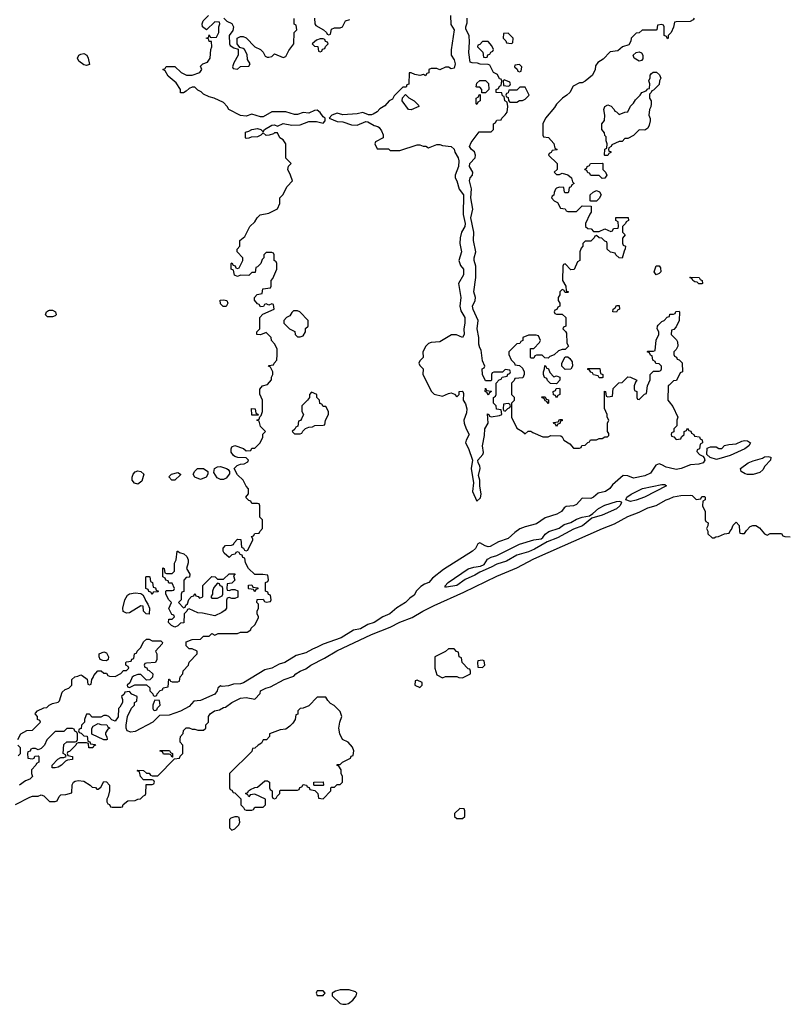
# Model space of a CAD drawing. Header units: inches. Extents: x 2769379 to 2883802, y 684208 to 828654.
# Tile 260 of 298: x 2825440 to 2830837, y 799931 to 806840. Entities that reach past the tile are written whole.
import ezdxf

# ---------------------------------------------------------------- set-up
doc = ezdxf.new("R2010")
doc.units = ezdxf.units.IN
doc.header["$MEASUREMENT"] = 0
for name, color, linetype in [('C8729', 7, 'Continuous'), ('C8820', 7, 'Continuous'), ('C8830', 7, 'Continuous')]:
    doc.layers.add(name, color=color, linetype=linetype)

msp = doc.modelspace()

# ---------------------------------------------------------------- linework, layer by layer
at = {"layer": 'C8729', "color": 2, "elevation": 2}
for points in [[(2827527, 800000), (2827530, 799994), (2827570, 799994), (2827576, 800000)], [(2827634, 800000), (2827634, 799990), (2827690, 799938), (2827710, 799931.3), (2827730, 799931.3), (2827750, 799938), (2827780.2, 799959.8), (2827802, 799990), (2827805, 800000)]]:
    msp.add_lwpolyline(points, dxfattribs=at)
at = {"layer": 'C8820', "color": 2, "elevation": 2}
for points in [[(2825428, 801790), (2825448, 801830), (2825490, 801852), (2825530, 801854), (2825586, 801910), (2825582, 801922), (2825566, 801930), (2825566, 801950), (2825548, 801970), (2825550, 801974), (2825566, 801990), (2825610, 802012), (2825630, 802014), (2825646, 802030), (2825670, 802042), (2825710, 802052), (2825719, 802061), (2825739, 802121), (2825760.2, 802139.8), (2825786, 802150), (2825806, 802170), (2825806, 802210), (2825826, 802230), (2825847.3, 802232.7), (2825870, 802242), (2825879.6, 802239.6), (2825912.7, 802212.7), (2825918, 802178), (2825930, 802174), (2825942, 802178), (2825946, 802210), (2825956.4, 802223.6), (2825960.4, 802239.6), (2825988.4, 802271.6), (2826011.6, 802271.6), (2826030, 802254), (2826050, 802254), (2826058, 802238), (2826070, 802234), (2826110, 802232), (2826150, 802252), (2826170, 802274), (2826190, 802274), (2826206, 802290), (2826202, 802302), (2826186, 802310), (2826186, 802330), (2826190, 802334), (2826222, 802338), (2826227.3, 802352.7), (2826242, 802358), (2826246, 802390), (2826262, 802398), (2826266, 802410), (2826290, 802434), (2826310, 802474), (2826330, 802494), (2826350, 802494), (2826370, 802482), (2826430, 802482), (2826442, 802470), (2826439.6, 802460.4), (2826394, 802410), (2826402, 802390), (2826402, 802350), (2826394, 802330), (2826330, 802326), (2826318, 802322), (2826314, 802310), (2826318, 802298), (2826332.7, 802292.7), (2826338, 802278), (2826350, 802274), (2826374, 802250), (2826372.7, 802227.3), (2826352.7, 802207.3), (2826330, 802206), (2826290, 802246), (2826270, 802246), (2826243.6, 802236.4), (2826230, 802226), (2826212.7, 802187.3), (2826194, 802170), (2826198, 802158), (2826210, 802154), (2826248, 802172), (2826330, 802174), (2826352.7, 802152.7), (2826354, 802130), (2826374, 802110), (2826378, 802098), (2826390, 802094), (2826402, 802098), (2826406, 802110), (2826427.3, 802132.7), (2826442, 802138), (2826447.3, 802152.7), (2826482, 802158), (2826487.3, 802212.7), (2826492.7, 802212.7), (2826498, 802198), (2826510, 802194), (2826550, 802194), (2826562, 802198), (2826566, 802230), (2826586, 802250), (2826588.4, 802271.6), (2826626, 802310), (2826628.9, 802331.1), (2826686, 802390), (2826686, 802410), (2826650, 802426), (2826630, 802426), (2826610, 802446), (2826610, 802474), (2826650, 802492), (2826710, 802494), (2826730, 802514), (2826770, 802514), (2826790, 802534), (2826810, 802522), (2826832.7, 802532.7), (2826970, 802534), (2826990, 802542), (2827036.4, 802543.6), (2827062, 802558), (2827066, 802570), (2827090, 802594), (2827116.4, 802643.6), (2827118, 802650), (2827108, 802670), (2827108, 802690), (2827118, 802710), (2827118, 802738), (2827106, 802750), (2827107.3, 802772.7), (2827150, 802774), (2827158, 802758), (2827170, 802754), (2827202, 802758), (2827206, 802770), (2827202, 802802), (2827187.3, 802807.3), (2827182, 802822), (2827166, 802830), (2827166, 802890), (2827182, 802898), (2827186, 802910), (2827182, 802942), (2827147.3, 802947.3), (2827090, 802946), (2827046, 802990), (2827026, 803030), (2827022, 803062), (2827007.3, 803067.3), (2827002, 803082), (2826988, 803088), (2826982, 803102), (2826970, 803106), (2826958, 803102), (2826954, 803090), (2826930, 803086), (2826910, 803066), (2826876.4, 803096.4), (2826868, 803110), (2826868.4, 803131.6), (2826886, 803150), (2826927.3, 803152.7), (2826942, 803158), (2826946, 803170), (2826970, 803194), (2826992, 803192), (2826998, 803138), (2827012, 803132), (2827018, 803118), (2827030, 803114), (2827042, 803118), (2827078, 803190), (2827078, 803198), (2827067.3, 803212.7), (2827082, 803218), (2827090, 803234), (2827122, 803238), (2827126, 803250), (2827146, 803270), (2827146, 803330), (2827126, 803350), (2827126, 803430), (2827122, 803442), (2827110, 803446), (2827070, 803446), (2827062, 803462), (2827050, 803466), (2827030, 803486), (2827028, 803490), (2827047.3, 803512.7), (2827047.3, 803547.3), (2827030, 803566), (2827008.4, 803608.4), (2826970, 803646), (2826946, 803690), (2826967.3, 803712.7), (2826990, 803722), (2827016.4, 803723.6), (2827042, 803738), (2827046, 803750), (2827030, 803766), (2826972.7, 803767.3), (2826950, 803775.3), (2826941.2, 803781.2), (2826925.2, 803805.2), (2826924, 803830), (2826930, 803842), (2826950, 803851.3), (2827011.6, 803831.6), (2827030, 803814), (2827062, 803818), (2827070, 803834), (2827090, 803834), (2827128.4, 803871.6), (2827148, 803910), (2827148.4, 803931.6), (2827166, 803950), (2827130, 803986), (2827122, 804022), (2827106, 804030), (2827122, 804038), (2827126, 804054), (2827136.4, 804063.6), (2827146, 804090), (2827146, 804170), (2827127.3, 804212.7), (2827127.3, 804247.3), (2827146, 804270), (2827179, 804281), (2827207.3, 804312.7), (2827208.4, 804331.6), (2827218, 804350), (2827218, 804370), (2827202, 804402), (2827186, 804410), (2827190, 804414), (2827222, 804418), (2827226, 804430), (2827246, 804450), (2827248, 804490), (2827248, 804530), (2827230, 804566), (2827208.4, 804588.4), (2827206, 804610), (2827170, 804646), (2827130, 804628), (2827106, 804630), (2827106, 804650), (2827126, 804670), (2827126, 804750), (2827147.3, 804772.7), (2827226, 804810), (2827222, 804842), (2827210, 804846), (2827190, 804838), (2827170, 804846), (2827158, 804842), (2827152.7, 804827.3), (2827130, 804826), (2827122, 804842), (2827110, 804846), (2827088.4, 804871.6), (2827088.4, 804891.6), (2827107.3, 804912.7), (2827142, 804918), (2827147.3, 804952.7), (2827202, 804958), (2827206, 804970), (2827206, 805010), (2827216.4, 805023.6), (2827246, 805090), (2827246, 805130), (2827242, 805142), (2827226, 805150), (2827226, 805190), (2827222, 805202), (2827210, 805206), (2827170, 805206), (2827154, 805190), (2827154, 805170), (2827143.6, 805156.4), (2827134, 805130), (2827110, 805106), (2827098, 805102), (2827092.7, 805067.3), (2827070, 805066), (2827050, 805046), (2826990, 805048), (2826970, 805038), (2826947.3, 805047.3), (2826942, 805082), (2826926, 805090), (2826926, 805130), (2826930, 805134), (2826938, 805118), (2826952.7, 805112.7), (2826958, 805098), (2826970, 805094), (2826982, 805098), (2827006, 805150), (2827006, 805170), (2826966, 805210), (2826966, 805230), (2826986, 805250), (2826986, 805290), (2827020.4, 805319.6), (2827055.3, 805390), (2827090, 805422), (2827108, 805450), (2827128, 805470), (2827190, 805482), (2827250, 805514), (2827266, 805550), (2827266, 805590), (2827288, 805610), (2827318, 805670), (2827355.3, 805710), (2827342, 805750), (2827322, 805790), (2827327.3, 805812.7), (2827346, 805830), (2827308.4, 805868.4), (2827308.7, 805970), (2827290, 805998), (2827266, 806010), (2827250, 806046), (2827230, 806046), (2827222, 806038), (2827191.1, 806028.9), (2827170, 806028), (2827150, 806046), (2827134, 806030), (2827110, 806018), (2827064.7, 806015.3), (2827050, 806008), (2827030, 806006), (2827026, 806010), (2827026, 806050), (2827050, 806058), (2827069.4, 806070.6), (2827110, 806076), (2827134, 806070), (2827150, 806054), (2827158, 806070), (2827210, 806101), (2827230, 806102), (2827250, 806094), (2827290, 806111), (2827350, 806100.7), (2827410, 806102.8), (2827470, 806126.8), (2827524.9, 806124.9), (2827570, 806114), (2827586, 806130), (2827586, 806150), (2827570, 806158), (2827549.6, 806189.6), (2827530, 806206), (2827510, 806203.7), (2827470, 806185.2), (2827430, 806189), (2827390, 806174), (2827370, 806174), (2827310, 806193.2), (2827210, 806194), (2827150, 806159.3), (2827130, 806158), (2827070, 806178), (2827030, 806163.7), (2826990, 806166.6), (2826908, 806210), (2826898, 806230), (2826870, 806258), (2826806, 806290), (2826770, 806298), (2826730, 806318), (2826714.6, 806334.6), (2826690, 806346), (2826670, 806366), (2826650, 806366), (2826630, 806358), (2826610, 806338), (2826590, 806326), (2826570, 806326), (2826568, 806350), (2826538, 806398), (2826483.1, 806443.1), (2826462, 806482), (2826446, 806490), (2826462, 806498), (2826468.4, 806511.6), (2826530, 806512), (2826574, 806470), (2826611.6, 806451.6), (2826651.6, 806451.6), (2826706, 806470), (2826718, 806490), (2826710, 806514), (2826726, 806530), (2826758, 806542), (2826778, 806570), (2826782, 806630), (2826788.7, 806650), (2826786, 806686), (2826770, 806688), (2826766, 806706), (2826748.7, 806710), (2826766, 806714), (2826770, 806734), (2826778, 806718), (2826790, 806714), (2826822, 806718), (2826838, 806750), (2826838, 806790), (2826846, 806810), (2826842, 806822), (2826810, 806826), (2826752, 806768), (2826724, 806790), (2826722, 806810), (2826729.1, 806830.9), (2826766, 806870)], [(2828464.7, 806870), (2828466.8, 806806.8), (2828490.6, 806770), (2828470.9, 806629.1), (2828470.7, 806590), (2828490, 806558), (2828497.1, 806530), (2828490, 806499), (2828470, 806495.3), (2828450, 806508), (2828430, 806508), (2828390, 806488.7), (2828370, 806498), (2828330, 806498), (2828314, 806490), (2828312.7, 806467.3), (2828298, 806462), (2828290, 806446), (2828276.4, 806456.4), (2828250, 806448.7), (2828214.6, 806454.6), (2828190, 806468), (2828174, 806466), (2828172.7, 806387.3), (2828158, 806382), (2828152.7, 806367.3), (2828130, 806366), (2828070, 806306), (2828056.9, 806283.1), (2828034, 806270), (2828003.6, 806236.4), (2827970, 806215.3), (2827950, 806194), (2827922.5, 806177.5), (2827910, 806172.7), (2827890, 806173.2), (2827850, 806189.2), (2827810, 806179.3), (2827710, 806173.2), (2827670, 806184), (2827632, 806170), (2827614, 806150), (2827670, 806126.8), (2827710, 806122.8), (2827770, 806102), (2827810, 806101), (2827870, 806124.7), (2827883.6, 806123.6), (2827930, 806098), (2827954, 806090), (2827963.6, 806083.6), (2827979.6, 806059.6), (2827991.6, 806031.6), (2827992, 806010), (2827938, 805982), (2827934, 805970), (2827950, 805934), (2828030, 805934), (2828042, 805922), (2828110, 805922), (2828230, 805962), (2828250, 805962), (2828272.7, 805952.7), (2828291.6, 805951.6), (2828310, 805942), (2828370, 805964.7), (2828390, 805964.7), (2828410, 805958), (2828470.9, 805950.9), (2828490, 805932), (2828496, 805910), (2828518.8, 805870), (2828522.8, 805850), (2828520.7, 805810), (2828498, 805750), (2828498, 805730), (2828510.5, 805710.5), (2828526.8, 805650), (2828556, 805610), (2828554, 805474), (2828567.7, 805410), (2828565.5, 805390), (2828543, 805350), (2828533.4, 805310), (2828530.5, 805270), (2828542, 805210), (2828522.8, 805150), (2828535.9, 805115.9), (2828555.5, 805090), (2828555.5, 805050), (2828521, 804990), (2828538.8, 804890), (2828530.8, 804830), (2828538, 804798), (2828566, 804750), (2828566.8, 804710), (2828558.8, 804670), (2828561, 804630), (2828550, 804609), (2828508.4, 804628.4), (2828471.6, 804628.4), (2828390, 804579), (2828330, 804575.3), (2828310, 804568), (2828292, 804550), (2828272, 804510), (2828274, 804470), (2828250, 804446), (2828242, 804430), (2828250, 804414), (2828274, 804390), (2828272, 804350), (2828331.1, 804231.1), (2828350, 804212), (2828410, 804198), (2828450, 804218), (2828470, 804222), (2828492.7, 804212.7), (2828510, 804194), (2828526, 804210), (2828526, 804230), (2828550, 804234), (2828552, 804230), (2828556, 804216), (2828554.8, 804170), (2828570, 804144.7), (2828580.7, 804110), (2828577.5, 804082.5), (2828558.8, 804030), (2828561, 804010), (2828574, 803970), (2828597.3, 803930), (2828574, 803890), (2828570.6, 803870), (2828590.4, 803830.4), (2828618.8, 803750), (2828610.8, 803690), (2828627.3, 803590), (2828620.7, 803530), (2828650, 803462), (2828674.8, 803485.2), (2828681.2, 803510), (2828672.3, 803570), (2828672.3, 803610), (2828662.7, 803642.7), (2828674, 803690), (2828671.8, 803710), (2828659.3, 803730), (2828657.2, 803750), (2828692.3, 803790), (2828695.9, 803804.1), (2828689.4, 803850), (2828703.1, 803923.1), (2828705.2, 803970), (2828728.7, 804010), (2828726, 804074), (2828734, 804070), (2828738, 804058), (2828750, 804054), (2828810, 804062), (2828826, 804070), (2828822, 804102), (2828787.3, 804107.3), (2828786, 804130), (2828766, 804150), (2828766, 804190), (2828782, 804198), (2828786, 804210), (2828786, 804290), (2828807.3, 804312.7), (2828822, 804318), (2828827.3, 804332.7), (2828862, 804338), (2828867.3, 804352.7), (2828882, 804358), (2828886, 804370), (2828882, 804382), (2828850, 804386), (2828830, 804366), (2828770, 804366), (2828758, 804362), (2828754, 804350), (2828754, 804310), (2828750, 804306), (2828710, 804306), (2828688.7, 804350), (2828688, 804390), (2828702, 804398), (2828706, 804410), (2828690, 804446), (2828680.4, 804520.4), (2828670, 804538), (2828663.2, 804563.2), (2828664.5, 804610), (2828652.7, 804670), (2828659.3, 804730), (2828625.4, 804805.4), (2828619.5, 804830), (2828639.5, 804870), (2828640.9, 804890), (2828629.5, 804930), (2828643.7, 805030), (2828642.9, 805110), (2828632.3, 805150), (2828632.3, 805170), (2828642.9, 805210), (2828626.6, 805290), (2828629.4, 805350), (2828609, 805450), (2828622, 805510), (2828609, 805590), (2828612.5, 805652.5), (2828598, 805710), (2828603.7, 805730), (2828619.3, 805750), (2828622.7, 805770), (2828599.3, 805810), (2828600.9, 805830), (2828637.2, 805870), (2828640.9, 805890), (2828633.1, 805913.1), (2828613.2, 805930), (2828599.3, 805950), (2828610, 805978), (2828667.3, 806052.7), (2828750, 806054), (2828766, 806070), (2828766, 806110), (2828782, 806118), (2828790, 806134), (2828822, 806138), (2828826, 806150), (2828850, 806172), (2828862, 806190), (2828868, 806230), (2828862, 806262), (2828846, 806270), (2828842, 806302), (2828830, 806306), (2828826, 806326), (2828786, 806330), (2828786, 806350), (2828802, 806358), (2828810, 806374), (2828822, 806378), (2828826, 806410), (2828822, 806422), (2828810, 806426), (2828794.6, 806454.6), (2828766, 806470), (2828742, 806522), (2828730, 806526), (2828672.7, 806527.3), (2828655.3, 806535.3), (2828616.4, 806536.4), (2828603.1, 806543.1), (2828593.2, 806610), (2828598, 806682), (2828596, 806730), (2828573.6, 806773.6), (2828573.2, 806790), (2828582, 806818), (2828581.2, 806850)], [(2826874, 806850), (2826894, 806830), (2826930, 806814), (2826942, 806790), (2826936, 806764), (2826912, 806730), (2826914, 806670), (2826918, 806658), (2826943.6, 806643.6), (2826974, 806634), (2826974, 806590), (2826943.6, 806536.4), (2826934, 806510), (2826938, 806498), (2826970, 806494), (2826990, 806512), (2827050, 806514), (2827058, 806530), (2827040.4, 806560.4), (2827036.4, 806596.4), (2827018, 806630), (2827010, 806638), (2826986, 806646), (2826966, 806670), (2826966, 806710), (2826990, 806722), (2827010, 806722), (2827030, 806712), (2827092, 806650), (2827132, 806630), (2827150, 806612), (2827164.7, 806584.7), (2827178, 806578), (2827190, 806576), (2827210, 806582.8), (2827230, 806601), (2827290, 806574), (2827310, 806581), (2827330, 806624.7), (2827366, 806670), (2827368, 806750), (2827386, 806770), (2827382, 806802), (2827368.4, 806808.4), (2827367.3, 806847.3)], [(2827511.1, 806851.1), (2827511.6, 806811.6), (2827519.6, 806799.6), (2827574, 806770), (2827594, 806750), (2827598, 806738), (2827610, 806734), (2827622, 806738), (2827630, 806774), (2827650, 806782), (2827690, 806782), (2827706, 806790), (2827728.9, 806831.1), (2827758, 806842)], [(2830000, 806736), (2829994, 806730), (2829994, 806710), (2829990, 806706), (2829982, 806722), (2829966, 806730), (2829966, 806790), (2829962, 806802), (2829950, 806806), (2829918, 806802), (2829914, 806770), (2829910, 806766), (2829810, 806766), (2829790, 806748), (2829770, 806746), (2829734, 806710), (2829732, 806690), (2829716.9, 806663.1), (2829674, 806650), (2829639.6, 806620.4), (2829586.4, 806613.6), (2829536.9, 806563.1), (2829499.6, 806540.4), (2829482.8, 806517.2), (2829481, 806490), (2829462, 806450), (2829410, 806408), (2829390, 806398), (2829370, 806398), (2829325.4, 806374.6), (2829302, 806330), (2829282, 806310), (2829252, 806290), (2829210, 806248), (2829195.3, 806224.7), (2829132, 806150), (2829114, 806110), (2829114, 806030), (2829118, 806018), (2829152.7, 806012.7), (2829191.6, 805971.6), (2829198, 805938), (2829214, 805930), (2829210, 805926), (2829178, 805922), (2829172.7, 805907.3), (2829158, 805902), (2829154, 805890), (2829214, 805830), (2829214, 805790), (2829194, 805770), (2829210, 805754), (2829230, 805754), (2829250, 805762), (2829290, 805752), (2829314, 805730), (2829322, 805702), (2829334, 805690), (2829318, 805682), (2829310, 805666), (2829298, 805662), (2829294, 805630), (2829290, 805626), (2829270, 805626), (2829266, 805630), (2829262, 805662), (2829230, 805666), (2829210, 805658), (2829202, 805650), (2829192.7, 805627.3), (2829191.6, 805608.4), (2829178, 805602), (2829174, 805590), (2829194, 805570), (2829216.9, 805556.9), (2829238, 805518), (2829270, 805514), (2829278, 805498), (2829290, 805494), (2829350, 805494), (2829390, 805534), (2829452.7, 805532.7), (2829454, 805490), (2829443.6, 805476.4), (2829414, 805410), (2829414, 805390), (2829430, 805374), (2829452.7, 805372.7), (2829470, 805354), (2829510, 805354), (2829550, 805372), (2829590, 805354), (2829602, 805358), (2829610, 805374), (2829642, 805378), (2829646, 805390), (2829642, 805422), (2829626, 805430), (2829627.3, 805452.7), (2829712.7, 805452.7), (2829714, 805430), (2829698, 805422), (2829694, 805410), (2829674, 805390), (2829674, 805350), (2829692, 805330), (2829672.7, 805307.3), (2829672.7, 805272.7), (2829678, 805258), (2829694, 805250), (2829692.7, 805232.7), (2829683.6, 805216.4), (2829670, 805166), (2829650, 805168), (2829626, 805190), (2829622, 805202), (2829588.4, 805208.4), (2829566, 805230), (2829566, 805270), (2829562, 805282), (2829550, 805286), (2829527.3, 805307.3), (2829508.4, 805308.4), (2829490, 805326), (2829478, 805322), (2829474, 805310), (2829450, 805286), (2829410, 805286), (2829394, 805270), (2829394, 805250), (2829383.6, 805236.4), (2829374, 805210), (2829374, 805150), (2829358, 805142), (2829332.7, 805087.3), (2829310, 805086), (2829270, 805126), (2829258, 805122), (2829254, 805110), (2829252, 805010), (2829274, 804970), (2829278, 804938), (2829294, 804930), (2829290, 804926), (2829270, 804926), (2829262, 804942), (2829250, 804946), (2829234, 804930), (2829234, 804910), (2829222, 804890), (2829222, 804870), (2829234, 804850), (2829234, 804830), (2829218, 804822), (2829212.7, 804807.3), (2829198, 804802), (2829194, 804790), (2829198, 804778), (2829210, 804774), (2829250, 804774), (2829274, 804750), (2829274, 804690), (2829258, 804682), (2829254, 804670), (2829272.7, 804652.7), (2829279.6, 804639.6), (2829282, 804570), (2829294, 804550), (2829270, 804526), (2829250, 804526), (2829223.6, 804516.4), (2829192.7, 804487.3), (2829163.6, 804476.4), (2829150, 804466), (2829127.3, 804467.3), (2829110, 804486), (2829070, 804486), (2829058, 804482), (2829050, 804466), (2829030, 804466), (2829026, 804470), (2829027.3, 804532.7), (2829050, 804534), (2829090, 804574), (2829098, 804590), (2829082, 804622), (2829067.3, 804627.3), (2829012.7, 804627.3), (2828974, 804610), (2828974, 804590), (2828958, 804582), (2828952, 804568), (2828930, 804566), (2828874, 804510), (2828874, 804490), (2828890, 804454), (2828914, 804430), (2828918, 804418), (2828950, 804414), (2828970, 804394), (2828982, 804370), (2828982, 804350), (2828972.7, 804327.3), (2828918, 804322), (2828912.7, 804307.3), (2828894, 804290), (2828894, 804210), (2828912, 804192), (2828911.6, 804168.4), (2828894, 804150), (2828894, 804050), (2828930, 803974), (2828971.6, 803951.6), (2828990, 803934), (2829010, 803954), (2829030, 803954), (2829043.6, 803943.6), (2829112.7, 803912.7), (2829150, 803912), (2829170, 803922), (2829239.6, 803919.6), (2829250, 803914), (2829262, 803890), (2829303.6, 803863.6), (2829330, 803834), (2829370, 803834), (2829382, 803838), (2829388.4, 803851.6), (2829410, 803854), (2829430, 803874), (2829442, 803878), (2829448.4, 803891.6), (2829490, 803892), (2829510, 803902), (2829530, 803902), (2829550, 803912), (2829567.3, 803912.7), (2829576.4, 803923.6), (2829576.4, 803936.4), (2829568, 803950), (2829568, 804010), (2829578, 804030), (2829566, 804050), (2829566, 804070), (2829547.3, 804112.7), (2829547.3, 804232.7), (2829554, 804230), (2829558, 804198), (2829570, 804194), (2829602, 804198), (2829607.3, 804252.7), (2829647.3, 804292.7), (2829670, 804294), (2829710, 804334), (2829730, 804332), (2829774, 804310), (2829763.6, 804296.4), (2829754, 804270), (2829754, 804250), (2829758, 804238), (2829774, 804230), (2829774, 804190), (2829778, 804178), (2829790, 804174), (2829827.3, 804212.7), (2829842, 804218), (2829848.4, 804271.6), (2829867.3, 804312.7), (2829868.4, 804351.6), (2829890, 804374), (2829930, 804374), (2829942, 804378), (2829946, 804390), (2829946, 804410), (2829930, 804426), (2829907.3, 804427.3), (2829902, 804442), (2829886, 804450), (2829882, 804482), (2829870, 804486), (2829862, 804502), (2829846, 804510), (2829850, 804514), (2829890, 804514), (2829902, 804518), (2829908.9, 804591.1), (2829928, 804630), (2829928, 804650), (2829915.3, 804670), (2829918, 804690), (2829923.1, 804696.9), (2829950, 804722), (2829966, 804730), (2829987.3, 804752.7), (2830000, 804757.3)], [(2830000, 804276), (2829994, 804270), (2829992, 804170), (2830000, 804159.3)], [(2830000, 803695.4), (2829980.1, 803700.1), (2829950, 803717.2), (2829930, 803722.7), (2829906.2, 803713.8), (2829870, 803658.4), (2829830, 803638.9), (2829750, 803624), (2829710, 803639.3), (2829678, 803642), (2829603.4, 803576.6), (2829583, 803550), (2829554, 803530), (2829503.1, 803516.9), (2829470.2, 803489.8), (2829450, 803481.1), (2829390, 803482), (2829350, 803438.7), (2829330, 803429.7), (2829276.4, 803423.6), (2829264.4, 803415.6), (2829244.9, 803390), (2829210.7, 803370), (2829130, 803344.2), (2829070, 803303), (2828990, 803282), (2828952.7, 803267.3), (2828917.5, 803242.5), (2828870, 803199.7), (2828802.8, 803177.2), (2828744.1, 803144.1), (2828730, 803142), (2828707.7, 803147.7), (2828670, 803168.7), (2828658, 803162), (2828640.7, 803130), (2828620.5, 803110), (2828416.9, 802983.1), (2828339.3, 802920.7), (2828313, 802890), (2828281.7, 802878.3), (2828257.1, 802862.9), (2828227.1, 802832.9), (2828210, 802801.2), (2828179.1, 802780.9), (2828150, 802749.5), (2828087.9, 802712.1), (2828038.8, 802670), (2827990, 802649.6), (2827930.2, 802609.8), (2827884.2, 802595.8), (2827834, 802566), (2827783.4, 802556.6), (2827697.8, 802502.2), (2827570, 802458.4), (2827530, 802436.2), (2827495.8, 802424.2), (2827450, 802397), (2827382.3, 802377.7), (2827301, 802330), (2827262, 802318), (2827211, 802290), (2827162.4, 802277.6), (2827012.3, 802187.7), (2826990, 802180.5), (2826942.5, 802177.5), (2826905.6, 802165.6), (2826862, 802162), (2826850, 802166), (2826831.3, 802148.7), (2826826, 802130), (2826810, 802107.3), (2826710, 802062.4), (2826662.8, 802057.2), (2826630, 802020.7), (2826570, 801988.2), (2826490, 801959.5), (2826422, 801958), (2826374.8, 801910), (2826250, 801844.7), (2826221.2, 801841.2), (2826195.3, 801850), (2826188, 801870), (2826188, 801890), (2826198, 801950), (2826226, 802010), (2826246, 802030), (2826246, 802050), (2826262, 802058), (2826266, 802090), (2826227.3, 802107.3), (2826210, 802126), (2826178, 802122), (2826172.7, 802107.3), (2826154, 802090), (2826162, 802070), (2826162, 802050), (2826143.6, 802016.4), (2826132.7, 802007.3), (2826131.6, 801948.4), (2826110, 801918), (2826087.3, 801927.3), (2826066, 801950), (2826050, 801958), (2826030, 801958), (2826010, 801946), (2825950, 801946), (2825930, 801966), (2825910, 801966), (2825903.6, 801956.4), (2825894, 801930), (2825894, 801910), (2825874, 801890), (2825872.7, 801867.3), (2825858, 801862), (2825854, 801850), (2825858, 801838), (2825872.7, 801832.7), (2825890, 801814), (2825912.7, 801812.7), (2825918, 801778), (2825932.7, 801772.7), (2825938, 801758), (2825970, 801754), (2825972, 801750), (2825958, 801742), (2825954, 801730), (2825926, 801730), (2825922, 801762), (2825910, 801766), (2825850, 801766), (2825838, 801762), (2825834, 801750), (2825790, 801706), (2825778, 801702), (2825774, 801690), (2825778, 801678), (2825811, 801671), (2825810.7, 801650), (2825775.3, 801644.7), (2825762, 801638), (2825734, 801610), (2825710, 801596), (2825689.5, 801589.5), (2825668, 801590), (2825668, 801610), (2825708.9, 801651.1), (2825730, 801662), (2825750, 801662), (2825766, 801670), (2825762, 801682), (2825746, 801690), (2825750, 801754), (2825770, 801774), (2825830, 801774), (2825842, 801778), (2825846, 801790), (2825846, 801830), (2825842, 801842), (2825828, 801848), (2825822, 801862), (2825810, 801866), (2825770, 801866), (2825750, 801846), (2825690, 801846), (2825630, 801786), (2825614, 801750), (2825590, 801726), (2825570, 801718), (2825550, 801726), (2825530, 801726), (2825518, 801722), (2825512.7, 801707.3), (2825498, 801702), (2825494, 801690), (2825498, 801658), (2825530, 801654), (2825542, 801658), (2825547.3, 801672.7), (2825570, 801674), (2825574, 801670), (2825574, 801630), (2825558, 801622), (2825554, 801610), (2825523.6, 801576.4), (2825522, 801550), (2825530.8, 801530), (2825510.8, 801510), (2825479.8, 801500.2), (2825438.8, 801470)], [(2825410, 801333), (2825510, 801384.7), (2825530.8, 801390.8), (2825568.7, 801391.3), (2825590, 801402), (2825610, 801394), (2825650, 801354), (2825690, 801354), (2825702, 801358), (2825718, 801390), (2825730, 801402), (2825763.6, 801403.6), (2825806, 801414), (2825808.4, 801471.6), (2825818, 801490), (2825830, 801498), (2825850, 801502), (2825890, 801498), (2825934, 801470), (2825950, 801454), (2825971.6, 801451.6), (2825982, 801442), (2825990, 801442), (2826010, 801454), (2826030, 801494), (2826050, 801492), (2826071.3, 801470), (2826071.3, 801430), (2826062, 801390), (2826052, 801370), (2826052.7, 801352.7), (2826058, 801338), (2826070, 801334), (2826078, 801318), (2826090, 801314), (2826150, 801314), (2826162, 801318), (2826167.3, 801332.7), (2826200.4, 801359.6), (2826250, 801362), (2826268.4, 801371.6), (2826287.3, 801372.7), (2826310, 801394), (2826322, 801398), (2826326, 801410), (2826327.3, 801472.7), (2826370, 801474), (2826382, 801478), (2826386, 801490), (2826382, 801502), (2826370, 801506), (2826310, 801506), (2826288, 801530), (2826282, 801562), (2826266, 801570), (2826270, 801574), (2826310, 801572), (2826330, 801554), (2826350, 801554), (2826358, 801538), (2826370, 801534), (2826410, 801534), (2826526, 801654), (2826562, 801658), (2826567.3, 801672.7), (2826586, 801690), (2826586, 801750), (2826566, 801770), (2826566, 801790), (2826568, 801810), (2826588, 801832), (2826590, 801852), (2826610, 801871.3), (2826631, 801871), (2826650, 801862), (2826670, 801862), (2826690, 801854), (2826730, 801854), (2826746, 801870), (2826747.3, 801892.7), (2826766, 801910), (2826766, 801950), (2826778, 801970), (2826808, 801990), (2826842, 801998), (2826870, 802014), (2826884.7, 802015.3), (2826929, 802050), (2826990, 802079.1), (2827030, 802084.7), (2827090, 802072), (2827128, 802112), (2827130, 802130.8), (2827168, 802150), (2827202, 802158), (2827298, 802210), (2827365.2, 802234.8), (2827379, 802250), (2827408.7, 802270), (2827450, 802284.7), (2827484, 802310), (2827580.5, 802359.5), (2827667.5, 802412.5), (2827910, 802526.7), (2828041.5, 802578.5), (2828110, 802613.7), (2828195.4, 802644.6), (2828269.8, 802690.2), (2828350, 802730.4), (2828558, 802822), (2828790, 802935.8), (2828930, 802994), (2829050, 803057), (2829533.2, 803270), (2829617.7, 803302.3), (2829710, 803354.6), (2829790, 803385.3), (2829850, 803414.3), (2829910, 803430.4), (2829979.3, 803470), (2830000, 803479)], [(2825430, 801674), (2825446, 801690), (2825446, 801730), (2825426, 801750)], [(2827576, 800000), (2827586, 800010), (2827570, 800026), (2827530, 800026), (2827523.6, 800016.4), (2827522, 800010), (2827527, 800000)], [(2827805, 800000), (2827808, 800010), (2827799, 800019), (2827753.6, 800033.6), (2827690, 800034), (2827656.9, 800023.1), (2827634, 800010), (2827634, 800000)]]:
    msp.add_lwpolyline(points, dxfattribs=at)
for points in [[(2828870, 806746), (2828838, 806742), (2828834, 806710), (2828852.7, 806692.7), (2828858, 806678), (2828890, 806674), (2828902, 806678), (2828906, 806710)], [(2827570, 806706), (2827550, 806706), (2827523.6, 806696.4), (2827494, 806670), (2827510, 806654), (2827532.7, 806652.7), (2827538, 806618), (2827550, 806614), (2827562, 806618), (2827567.3, 806632.7), (2827582, 806638), (2827587.3, 806652.7), (2827606, 806670), (2827602, 806682), (2827587.3, 806687.3), (2827582, 806702)], [(2828730, 806686), (2828690, 806686), (2828670, 806666), (2828658, 806662), (2828654, 806650), (2828692.7, 806612.7), (2828698, 806578), (2828710, 806574), (2828722, 806578), (2828727.3, 806592.7), (2828742, 806598), (2828747.3, 806612.7), (2828762, 806618), (2828766, 806630), (2828756.4, 806656.4)], [(2825910, 806518), (2825890, 806524), (2825855.3, 806550), (2825846.6, 806570), (2825855.3, 806590), (2825870, 806598.8), (2825890, 806602.8), (2825910.7, 806590.7), (2825921, 806570), (2825930, 806526)], [(2829790, 806548.7), (2829755.3, 806570), (2829748.7, 806590), (2829769.2, 806610.8), (2829790, 806614.8), (2829806.4, 806606.4), (2829816, 806590), (2829814.8, 806565.2), (2829806, 806554)], [(2828950, 806526), (2828918, 806522), (2828914, 806510), (2828932.7, 806492.7), (2828938, 806478), (2828950, 806474), (2828962, 806478), (2828966, 806510)], [(2829830, 806066), (2829790, 806068), (2829750, 806028), (2829710, 806006), (2829690, 806006), (2829670, 805986), (2829650, 805986), (2829598, 805962), (2829594, 805950), (2829578, 805942), (2829574, 805930), (2829578, 805918), (2829590, 805914), (2829591.6, 805908.4), (2829578, 805902), (2829570, 805886), (2829550, 805886), (2829546, 805890), (2829548.4, 805931.6), (2829562, 805938), (2829566, 805970), (2829558, 805990), (2829558, 806018), (2829548.4, 806028.4), (2829547.3, 806047.3), (2829528, 806070), (2829528, 806110), (2829547.3, 806132.7), (2829548, 806170), (2829542, 806210), (2829549.1, 806230.9), (2829570, 806242), (2829592.7, 806232.7), (2829614, 806210), (2829618, 806198), (2829630, 806194), (2829650, 806174), (2829688.4, 806191.6), (2829710, 806194), (2829730, 806234), (2829750, 806254), (2829763.1, 806276.9), (2829798, 806310), (2829808, 806330), (2829838, 806342), (2829850, 806354), (2829862, 806358), (2829866, 806390), (2829858, 806410), (2829867.3, 806432.7), (2829868, 806450), (2829876.4, 806463.6), (2829888.4, 806471.6), (2829912.7, 806472.7), (2829932.7, 806452.7), (2829942, 806430), (2829932, 806410), (2829930, 806386), (2829890, 806346), (2829878, 806342), (2829874, 806330), (2829862, 806318), (2829862, 806290), (2829874, 806270), (2829874, 806250), (2829871.6, 806228.4), (2829862, 806210), (2829858, 806170), (2829866.8, 806146.8), (2829867.3, 806130), (2829860.7, 806099.3), (2829850, 806078)], [(2828686, 806326), (2828686, 806350), (2828670, 806366), (2828650, 806366), (2828646, 806370), (2828650, 806394), (2828670, 806414), (2828710, 806414), (2828731.6, 806391.6), (2828734, 806350), (2828710, 806326)], [(2828842, 806418), (2828834, 806410), (2828838, 806378), (2828870, 806374), (2828882, 806378), (2828886, 806390), (2828882, 806402)], [(2828190, 806207), (2828169.3, 806210), (2828126, 806270), (2828127.3, 806292.7), (2828150, 806314), (2828171.6, 806291.6), (2828211.1, 806271.1), (2828239.6, 806239.6), (2828242, 806230)], [(2828650, 806246), (2828646, 806250), (2828646, 806290), (2828662, 806298), (2828667.3, 806312.7), (2828674, 806314), (2828674, 806270), (2828658, 806262)], [(2828952.7, 806367.3), (2828930, 806346), (2828874, 806346), (2828870, 806326), (2828858, 806322), (2828854, 806310), (2828858, 806298), (2828870, 806294), (2828872.7, 806272.7), (2828882, 806262), (2828930, 806262), (2828950, 806274), (2828970, 806274), (2828990, 806282), (2829018, 806310), (2828990, 806366)], [(2829530, 805726), (2829510, 805746), (2829450, 805746), (2829442, 805762), (2829430, 805766), (2829422, 805782), (2829410, 805786), (2829408.4, 805791.6), (2829422, 805798), (2829426, 805810), (2829442, 805818), (2829448.4, 805831.6), (2829530, 805834), (2829534, 805830), (2829534, 805790), (2829554, 805770), (2829562, 805750), (2829550, 805728)], [(2829450, 805566), (2829446, 805570), (2829446, 805610), (2829466, 805630), (2829490, 805642), (2829512, 805632), (2829522, 805610), (2829510, 805586), (2829490, 805566)], [(2829910, 805049), (2829895.3, 805070), (2829910, 805114), (2829930, 805114), (2829939.6, 805099.6), (2829942, 805070), (2829930, 805058)], [(2826890, 804828), (2826868.4, 804828.4), (2826850, 804846), (2826848.7, 804871.3), (2826870, 804874), (2826894, 804870), (2826902, 804850)], [(2825670, 804754), (2825635.3, 804755.3), (2825622, 804770), (2825628.7, 804790), (2825641.5, 804798.5), (2825650, 804802.8), (2825670, 804800.7), (2825691.3, 804790), (2825696, 804770), (2825690, 804762)], [(2827390, 804798), (2827363.6, 804796.4), (2827350, 804786), (2827336.9, 804763.1), (2827314, 804750), (2827294, 804730), (2827294, 804710), (2827334, 804670), (2827372, 804652), (2827374, 804630), (2827390, 804614), (2827410, 804614), (2827430, 804622), (2827446, 804650), (2827447.3, 804672.7), (2827466, 804690), (2827466, 804730), (2827406, 804790)], [(2829630, 804788), (2829606, 804790), (2829608, 804810), (2829622, 804818), (2829630, 804834), (2829650, 804834), (2829652, 804810), (2829638, 804802)], [(2829270, 804386), (2829246, 804410), (2829246, 804430), (2829270, 804474), (2829290, 804474), (2829303.6, 804463.6), (2829319.6, 804439.6), (2829322, 804410), (2829310, 804388)], [(2829190, 804334), (2829210, 804342), (2829232.7, 804332.7), (2829234, 804310), (2829210, 804286), (2829167.3, 804287.3), (2829147.3, 804307.3), (2829142, 804322), (2829126, 804330), (2829118, 804350), (2829118, 804370), (2829126, 804390), (2829127.3, 804412.7), (2829134, 804410), (2829138, 804398), (2829154, 804390), (2829163.6, 804363.6)], [(2829510, 804326), (2829502, 804342), (2829468.4, 804348.4), (2829462, 804362), (2829450, 804366), (2829442, 804382), (2829430, 804386), (2829428.4, 804391.6), (2829512.7, 804392.7), (2829518, 804358), (2829534, 804350), (2829534, 804330), (2829530, 804326)], [(2828730, 804206), (2828722, 804222), (2828708, 804230), (2828710, 804254), (2828718, 804238), (2828750, 804234), (2828754, 804230), (2828738, 804222)], [(2829210, 804186), (2829202, 804202), (2829187.3, 804207.3), (2829186, 804230), (2829202, 804238), (2829207.3, 804252.7), (2829230, 804254), (2829234, 804250), (2829234, 804210), (2829218, 804202)], [(2827490, 804226), (2827474, 804210), (2827474, 804190), (2827462, 804170), (2827422, 804130), (2827422, 804090), (2827432, 804070), (2827419.6, 804040.4), (2827412.7, 804027.3), (2827398, 804022), (2827392.7, 803987.3), (2827378, 803982), (2827372.7, 803967.3), (2827354, 803950), (2827370, 803934), (2827410, 803934), (2827422, 803938), (2827427.3, 803952.7), (2827448, 803972), (2827470, 803982), (2827496.4, 803983.6), (2827512.7, 803992.7), (2827570, 803994), (2827582, 803998), (2827588, 804030), (2827608, 804070), (2827608, 804090), (2827590, 804126), (2827570, 804126), (2827562, 804142), (2827547.3, 804147.3), (2827546, 804170), (2827526, 804190), (2827526, 804210)], [(2829150, 804146), (2829142, 804162), (2829130, 804166), (2829122, 804182), (2829110, 804186), (2829107.3, 804192.7), (2829130, 804194), (2829138, 804178), (2829152.7, 804172.7), (2829154, 804150)], [(2827070, 804066), (2827068.9, 804111.1), (2827094, 804110), (2827098, 804078), (2827112.7, 804072.7), (2827114, 804066), (2827110, 804066)], [(2828870, 804146), (2828838, 804142), (2828834, 804110), (2828838, 804098), (2828850, 804094), (2828867.3, 804112.7), (2828882, 804118), (2828886, 804130), (2828882, 804142)], [(2829210, 803986), (2829202, 804002), (2829190, 804006), (2829187.3, 804012.7), (2829222, 804018), (2829230, 804034), (2829250, 804034), (2829250, 804026), (2829238, 804022), (2829232.7, 804007.3), (2829218, 804002)], [(2826710, 803614), (2826669.1, 803629.1), (2826658, 803650), (2826668.9, 803671.1), (2826689.1, 803690.9), (2826730, 803691), (2826762, 803670), (2826761, 803650), (2826750, 803629)], [(2826850, 803614), (2826826, 803626), (2826803.1, 803663.1), (2826808.9, 803691.1), (2826830, 803702), (2826850, 803704.7), (2826891.6, 803691.6), (2826903.6, 803683.6), (2826914, 803670), (2826912.7, 803652.7), (2826890, 803622), (2826870, 803614)], [(2826270, 803581.2), (2826247, 803587), (2826229.3, 803610), (2826229.3, 803630), (2826236, 803650), (2826250, 803666.8), (2826270, 803674.8), (2826291.3, 803670), (2826310.8, 803650), (2826297.1, 803602.9)], [(2826530, 803608), (2826508.4, 803608.4), (2826488.4, 803631.6), (2826506, 803650), (2826550, 803662), (2826570, 803652), (2826570, 803646)], [(2829730, 803459.6), (2829695.3, 803470), (2829702.7, 803490), (2829732.7, 803510), (2829813.2, 803550), (2829950, 803579.3), (2829970, 803578.8), (2829981, 803570), (2829827.3, 803490), (2829770, 803469.7)], [(2828430, 802858), (2828425.2, 802865.2), (2828449.4, 802890), (2828590, 802986), (2828630, 802998.4), (2828675.5, 803004.5), (2828702.5, 803017.5), (2828726.1, 803053.9), (2828750, 803068.2), (2828790, 803081.3), (2828950, 803158.9), (2829050, 803191.5), (2829102, 803198), (2829113.3, 803206.7), (2829128.9, 803231.1), (2829155.1, 803250), (2829227.3, 803272.7), (2829262.6, 803297.4), (2829310, 803311.8), (2829350, 803336), (2829390, 803350.3), (2829440.2, 803359.8), (2829465.3, 803374.7), (2829504.5, 803410), (2829550, 803433.1), (2829630, 803460.4), (2829650, 803462.8), (2829659.8, 803459.8), (2829666, 803450), (2829653.4, 803430), (2829630, 803407.8), (2829530, 803362.4), (2829458.5, 803341.5), (2829391.3, 803288.7), (2829330, 803266), (2829215.9, 803204.1), (2829143.7, 803176.3), (2829055.2, 803124.8), (2829012.7, 803107.3), (2828930, 803082.9), (2828859.3, 803040.7), (2828790, 803020.7), (2828750, 802998), (2828670, 802964.5), (2828636.5, 802943.5), (2828568.7, 802911.3), (2828510, 802869.6), (2828438, 802858)], [(2826590, 802714), (2826602, 802718), (2826607.3, 802732.7), (2826618, 802742), (2826627.3, 802772.7), (2826647.3, 802792.7), (2826662, 802798), (2826670, 802814), (2826678, 802798), (2826692.7, 802792.7), (2826702, 802782), (2826726, 802790), (2826726, 802870), (2826790, 802934), (2826811.6, 802931.6), (2826830, 802914), (2826870, 802914), (2826910, 802952), (2826952.7, 802952.7), (2826942, 802938), (2826951.6, 802908.4), (2826930, 802886), (2826898, 802882), (2826894, 802850), (2826898, 802838), (2826910, 802834), (2826930, 802842), (2826950, 802842), (2826972.7, 802832.7), (2826972, 802788), (2826950, 802778), (2826930, 802778), (2826910, 802786), (2826898, 802782), (2826892.7, 802767.3), (2826892, 802710), (2826883.6, 802696.4), (2826859.6, 802680.4), (2826810, 802658), (2826723.6, 802676.4), (2826690, 802678), (2826630, 802706), (2826618, 802702), (2826614, 802690), (2826594, 802670), (2826592.7, 802607.3), (2826570, 802606), (2826550, 802586), (2826530, 802578), (2826506, 802590), (2826486, 802610), (2826487.3, 802632.7), (2826510, 802634), (2826526, 802650), (2826522, 802662), (2826507.3, 802667.3), (2826488.4, 802708.4), (2826506, 802750), (2826488.4, 802768.4), (2826466, 802810), (2826466, 802830), (2826470, 802834), (2826510, 802834), (2826522, 802838), (2826526, 802850), (2826510, 802886), (2826487.3, 802887.3), (2826482, 802902), (2826467.3, 802907.3), (2826462, 802922), (2826446, 802930), (2826446, 802994), (2826454, 802990), (2826458, 802958), (2826470, 802954), (2826510, 802954), (2826526, 802970), (2826527.3, 803027.3), (2826538, 803050), (2826546, 803110), (2826551.6, 803111.6), (2826562, 803102), (2826592.7, 803092.7), (2826612.7, 803072.7), (2826622, 803050), (2826622, 803030), (2826612, 802990), (2826634, 802950), (2826632.7, 802927.3), (2826610, 802926), (2826592.7, 802907.3), (2826592, 802828), (2826578, 802822), (2826574, 802810), (2826574, 802770), (2826554, 802750)], [(2826370, 802806), (2826362, 802822), (2826347.3, 802827.3), (2826342, 802842), (2826326, 802850), (2826326, 802930), (2826330, 802934), (2826350, 802934), (2826354, 802930), (2826358, 802898), (2826371.6, 802891.6), (2826378, 802858), (2826392.7, 802852.7), (2826398, 802838), (2826414, 802830), (2826410, 802826), (2826378, 802822)], [(2826830, 802886), (2826803.6, 802856.4), (2826794, 802830), (2826794, 802810), (2826782, 802790), (2826790, 802782), (2826830, 802782), (2826862, 802798), (2826866, 802810), (2826866, 802850), (2826862, 802862), (2826847.3, 802867.3), (2826842, 802882)], [(2827090, 802826), (2827082, 802842), (2827050, 802846), (2827046, 802850), (2827047.3, 802872.7), (2827070, 802874), (2827078, 802858), (2827112.7, 802852.7), (2827112.7, 802847.3), (2827098, 802842)], [(2826350, 802668), (2826328, 802670), (2826308.7, 802690), (2826306, 802726), (2826290, 802728), (2826210, 802679.3), (2826190, 802676), (2826166.8, 802686.8), (2826165.2, 802710), (2826179, 802770), (2826198, 802802), (2826210, 802811.3), (2826250, 802818), (2826290, 802814), (2826303.6, 802803.6), (2826319.6, 802779.6), (2826323.6, 802763.6), (2826339.6, 802739.6), (2826351.1, 802711.1)], [(2826050, 802342), (2826023.1, 802343.1), (2826006, 802350), (2825998, 802370), (2825998, 802390), (2826030, 802404.7), (2826050, 802398), (2826064.7, 802370), (2826062, 802350)], [(2828490, 802426), (2828450, 802426), (2828430, 802406), (2828354, 802370), (2828354, 802290), (2828370, 802242), (2828410, 802222), (2828430, 802232), (2828510, 802232), (2828523.6, 802223.6), (2828550, 802222), (2828606, 802250), (2828606, 802270), (2828602, 802282), (2828590, 802286), (2828546, 802330), (2828542, 802362), (2828526, 802370), (2828522, 802402), (2828507.3, 802407.3)], [(2828690, 802346), (2828658, 802342), (2828654, 802330), (2828658, 802298), (2828690, 802294), (2828706, 802310), (2828702, 802342)], [(2828230, 802206), (2828218, 802202), (2828214, 802170), (2828250, 802154), (2828266, 802170), (2828266, 802190)], [(2826390, 802066), (2826383.6, 802056.4), (2826374, 802030), (2826374, 802010), (2826378, 801998), (2826390, 801994), (2826402, 801998), (2826407.3, 802012.7), (2826426, 802030), (2826422, 802062)], [(2827590, 802086), (2827530, 802086), (2827470, 802026), (2827431.6, 802008.4), (2827410, 802006), (2827394, 801990), (2827392.7, 801967.3), (2827378, 801962), (2827374, 801930), (2827356.9, 801903.1), (2827336.9, 801883.1), (2827310, 801862), (2827270, 801858), (2827194, 801830), (2827194, 801810), (2827172.7, 801787.3), (2827150, 801786), (2827136.9, 801763.1), (2827114, 801750), (2827091.6, 801728.4), (2827074, 801726), (2827070, 801706), (2826914, 801550), (2826914, 801450), (2826918, 801438), (2826930, 801434), (2826938, 801418), (2826950, 801414), (2826992.7, 801372.7), (2826994, 801330), (2827012.7, 801312.7), (2827018, 801298), (2827030, 801294), (2827070, 801294), (2827082, 801298), (2827090, 801314), (2827150, 801314), (2827166, 801330), (2827166, 801370), (2827090, 801406), (2827058, 801402), (2827050, 801386), (2827042, 801402), (2827026, 801410), (2827042, 801418), (2827046, 801430), (2827060.4, 801439.6), (2827090, 801452), (2827110, 801454), (2827160.4, 801499.6), (2827179.6, 801499.6), (2827194, 801490), (2827194, 801450), (2827198, 801438), (2827214, 801430), (2827214, 801390), (2827218, 801378), (2827230, 801374), (2827242, 801378), (2827247.3, 801392.7), (2827266, 801410), (2827266, 801430), (2827270, 801434), (2827390, 801434), (2827402, 801438), (2827407.3, 801452.7), (2827422, 801458), (2827430, 801474), (2827454, 801470), (2827458, 801458), (2827472.7, 801452.7), (2827478, 801438), (2827512.7, 801432.7), (2827534, 801410), (2827538, 801378), (2827570, 801374), (2827626, 801430), (2827626, 801450), (2827630, 801454), (2827650, 801454), (2827670, 801474), (2827690, 801474), (2827706, 801490), (2827706, 801530), (2827698, 801550), (2827696.4, 801576.4), (2827682, 801602), (2827666, 801610), (2827670, 801614), (2827690, 801614), (2827706, 801630), (2827762, 801658), (2827767.3, 801672.7), (2827782, 801678), (2827786, 801710), (2827776.4, 801736.4), (2827746, 801770), (2827706, 801790), (2827688.9, 801828.9), (2827682, 801870), (2827688.9, 801911.1), (2827702, 801950), (2827690, 801986), (2827648.4, 802028.4), (2827623.1, 802043.1), (2827603.1, 802063.1)], [(2826050, 801786), (2826030, 801788), (2825947.3, 801827.3), (2825947.3, 801867.3), (2825956.4, 801883.6), (2825990, 801902), (2826010, 801894), (2826052.7, 801892.7), (2826058, 801878), (2826072, 801870), (2826058, 801862), (2826043.6, 801836.4), (2826043.6, 801823.6), (2826052.7, 801807.3), (2826054, 801790)], [(2826510, 801666), (2826502, 801682), (2826490, 801686), (2826450, 801686), (2826442, 801702), (2826427.3, 801707.3), (2826427.3, 801712.7), (2826491.6, 801711.6), (2826498, 801698), (2826514, 801690), (2826514, 801666)], [(2827510, 801466), (2827506, 801470), (2827506, 801490), (2827571.6, 801491.6), (2827574, 801470), (2827570, 801466)], [(2828530, 801306), (2828494, 801270), (2828494, 801250), (2828510, 801234), (2828550, 801234), (2828566, 801250), (2828566, 801290), (2828562, 801302)], [(2826970, 801246), (2826950, 801246), (2826923.6, 801236.4), (2826912.7, 801227.3), (2826914, 801170), (2826930, 801154), (2826950, 801162), (2826978, 801190), (2826986, 801210), (2826982, 801242)]]:
    msp.add_lwpolyline(points, close=True, dxfattribs=at)
at = {"layer": 'C8830', "color": 2, "elevation": 2}
for points in [[(2830176, 806850), (2830170, 806838), (2830148.4, 806828.4), (2830050, 806826), (2830038, 806822), (2830031.6, 806788.4), (2830014, 806750), (2830000, 806736)], [(2830000, 804757.3), (2830002, 804758), (2830006, 804774), (2830030, 804774), (2830042, 804778), (2830047.3, 804792.7), (2830070, 804794), (2830074, 804790), (2830071.6, 804728.4), (2830050, 804686), (2830032.7, 804667.3), (2830018, 804662), (2830014, 804630), (2830052.7, 804592.7), (2830059.6, 804579.6), (2830062, 804550), (2830050, 804526), (2830034, 804510), (2830034, 804490), (2830038, 804478), (2830052.7, 804472.7), (2830058, 804458), (2830070, 804454), (2830091.6, 804431.6), (2830094, 804370), (2830078, 804362), (2830051.1, 804308.9), (2830030, 804306), (2830000, 804276)], [(2830000, 804159.3), (2830025.4, 804125.4), (2830062, 804050), (2830054, 804030), (2830054, 803990), (2830034, 803970), (2830032.7, 803947.3), (2830018, 803942), (2830014, 803930), (2830018, 803918), (2830032.7, 803912.7), (2830050, 803894), (2830082, 803898), (2830087.3, 803912.7), (2830106, 803930), (2830106, 803950), (2830122, 803958), (2830130, 803974), (2830138, 803958), (2830152.7, 803952.7), (2830158, 803938), (2830174, 803930), (2830178, 803918), (2830212.7, 803912.7), (2830218, 803898), (2830232.7, 803892.7), (2830234, 803870), (2830218, 803862), (2830214, 803830), (2830198, 803822), (2830194, 803810), (2830214, 803790), (2830238, 803778), (2830245.4, 803765.4), (2830251.3, 803750), (2830238.8, 803730), (2830210, 803720.7), (2830150, 803717.2), (2830086, 803690), (2830050, 803683.5), (2830000, 803695.4)], [(2830000, 803479), (2830030, 803492.2), (2830082, 803502), (2830150, 803504.7), (2830162, 803502), (2830190, 803474), (2830222, 803478), (2830230, 803494), (2830250, 803494), (2830254, 803490), (2830254, 803470), (2830238, 803462), (2830234, 803430), (2830254, 803390), (2830254, 803330), (2830258, 803318), (2830274, 803310), (2830271.6, 803288.4), (2830262, 803270), (2830271.6, 803251.6), (2830272.7, 803232.7), (2830303.6, 803203.6), (2830316.4, 803203.6), (2830328, 803212), (2830347.3, 803212.7), (2830388.4, 803231.6), (2830422, 803238), (2830426, 803250), (2830438, 803262), (2830450, 803294), (2830470, 803314), (2830491.6, 803291.6), (2830494, 803250), (2830498, 803238), (2830510, 803234), (2830530, 803234), (2830543.1, 803256.9), (2830570, 803284.7), (2830588.9, 803291.1), (2830610, 803291.3), (2830634.8, 803274.8), (2830670, 803232), (2830690, 803222), (2830710, 803234), (2830790, 803234), (2830798, 803218), (2830812.7, 803212.7), (2830850, 803212)]]:
    msp.add_lwpolyline(points, dxfattribs=at)
for points in [[(2830210, 804986), (2830198, 804998), (2830180.4, 805000.4), (2830166, 805010), (2830162, 805022), (2830146, 805030), (2830150, 805034), (2830211.6, 805031.6), (2830218, 805018), (2830232, 805010), (2830234, 804990), (2830230, 804986)], [(2830333.2, 803753.2), (2830289.1, 803769.1), (2830266, 803790), (2830267.3, 803832.7), (2830290, 803842), (2830330, 803842), (2830350, 803832), (2830370, 803832), (2830390, 803851.3), (2830420.2, 803859.8), (2830470, 803862.8), (2830510, 803882.8), (2830530, 803886.8), (2830550, 803886), (2830570.7, 803870.7), (2830560.7, 803850), (2830531.2, 803828.8), (2830430, 803782.4), (2830390, 803769.6)], [(2830550, 803648.7), (2830533.6, 803653.6), (2830506, 803670), (2830502, 803690), (2830556, 803730), (2830590, 803744.9), (2830656, 803764), (2830670, 803773), (2830695.3, 803775.3), (2830714, 803770), (2830711.6, 803748.4), (2830671.6, 803708.4), (2830658, 803682), (2830636.3, 803663.7), (2830590, 803649.2)]]:
    msp.add_lwpolyline(points, close=True, dxfattribs=at)

doc.saveas('drawing.dxf')
